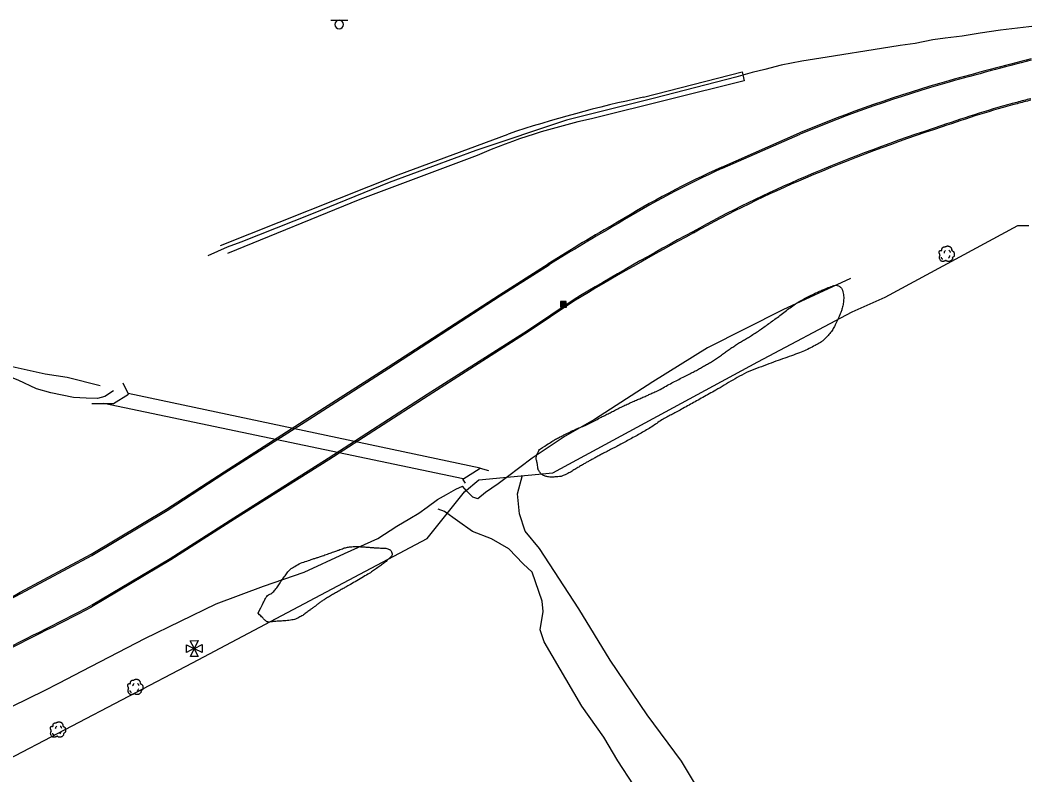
# Model space of a CAD drawing. Extents: x 2145380 to 2156929, y 139568 to 149130.
# Drawn here: x 2156475.7 to 2156918.8, y 142511.3 to 142841.8 of the extents above; entities that cross this region are included whole.
import ezdxf

# ---------------------------------------------------------------- set-up
doc = ezdxf.new("R2010")
doc.units = 0
for name, color, linetype in [('SURV_Target', 7, 'Continuous'), ('TOPO_Concrete', 7, 'Continuous'), ('TOPO_Curb Back', 7, 'Continuous'), ('TOPO_DRAIN_Headwall', 7, 'Continuous'), ('TOPO_DRAIN_Structure', 7, 'Continuous'), ('TOPO_Fence', 7, 'Continuous'), ('TOPO_Flowline', 7, 'Continuous'), ('TOPO_Misc', 7, 'Continuous'), ('TOPO_Sign', 7, 'Continuous'), ('TOPO_Tree', 7, 'Continuous'), ('TOPO_Tree Line', 7, 'Continuous')]:
    doc.layers.add(name, color=color, linetype=linetype)

# ---------------------------------------------------------------- blocks, each defined once
blk = doc.blocks.new('CB')
at = {"layer": 'TOPO_Misc'}
for p, q in [((-3.1, 3), (3.2, 3)), ((-3.1, 2.7), (3.2, 2.7)), ((-3.1, 2.4), (3.2, 2.4)), ((-3.1, 2), (3.2, 2)), ((-3.1, 1.7), (3.2, 1.7)), ((-3.1, 1.4), (3.2, 1.4)), ((-3.1, 1.1), (3.2, 1.1)), ((-3.1, 0.8), (3.2, 0.8)), ((-3.1, 0.5), (3.2, 0.5)), ((-3.1, 0.1), (3.2, 0.1)), ((-3.1, -0.2), (3.2, -0.2)), ((-3.1, -0.5), (3.2, -0.5)), ((-3.1, -0.8), (3.2, -0.8)), ((-3.1, -1.1), (3.3, -1.1)), ((-3.1, -1.4), (3.3, -1.4)), ((-3.1, -1.8), (3.3, -1.8)), ((-3.1, -2.1), (3.3, -2.1)), ((-3.1, -2.4), (3.3, -2.4)), ((-3.1, -2.7), (3.3, -2.7)), ((-3.1, -3), (3.3, -3))]:
    blk.add_line(p, q, dxfattribs=at)
blk.add_lwpolyline([(3.3, -3.3), (3.2, 3.1), (-3.1, 3), (-3.1, -3.3), (3.3, -3.3)], dxfattribs=at)
blk = doc.blocks.new('TREE')
at = {"layer": 'TOPO_Tree'}
for points in [[(-14.1, -0.4), (-14.2, 0.5), (-14.4, 1.4), (-14.6, 2.3), (-14.8, 3.2), (-15.5, 4), (-15.7, 4.9), (-15.8, 5.6), (-15.7, 6.3), (-15.7, 7), (-15.6, 7.9), (-15.7, 8.8), (-15.1, 9.7), (-14.6, 10.4), (-13.8, 10.5), (-13, 10.7), (-12.2, 11), (-11.1, 10), (-10.4, 10.7), (-9.4, 11.7), (-10.3, 13.3), (-9.8, 14.4), (-9.6, 15.1), (-9.3, 15.9), (-8.8, 16.5), (-8.2, 17.3), (-7.5, 17.7), (-6.7, 18.1), (-6.1, 18.4), (-5.6, 18.6), (-5.1, 18.7), (-4.5, 18.7), (-4, 18.5), (-3.5, 18.1)], [(13.2, -5.3), (13.3, -5.8), (13.4, -6.3), (13.4, -6.7), (13.8, -8.5), (12.2, -10), (10.8, -11.5), (10, -12.3), (9.1, -12.8), (8.2, -13.1), (6, -13.8), (3.3, -13.6), (1.3, -13.1), (0.5, -12.9), (-0.1, -11.4), (-0.8, -11.5), (-2, -11.6), (-3.3, -12.8), (-4.5, -13.1), (-6.1, -13.5), (-7.8, -14), (-9.3, -13.6), (-11.4, -13.1), (-12.8, -11.4), (-14.1, -9.4), (-15.3, -7.3), (-15.6, -5.1), (-15.1, -3), (-14.9, -1.9), (-13.9, -0.8), (-13.5, 0.1)], [(-4.2, 5.1), (-4.5, 6.1), (-4.3, 7.2), (-3.8, 8.2), (-3.3, 9.3), (-2.7, 10.3), (-1.6, 11)], [(-3.5, 17.6), (-3.1, 18.3), (-2.6, 18.8), (-1.9, 19.2), (-1, 19.7), (-0.2, 20), (0.7, 20.2), (1.6, 20.5), (2.5, 20.8), (3.4, 20.8), (4.1, 20.7), (4.8, 20.5), (5.5, 20.2), (6.4, 19.9), (7.3, 19.7), (8.2, 19.2), (9.4, 18.4), (10, 17.2), (10.8, 16), (11.2, 15.3), (11.6, 14.6), (11.9, 13.9), (12.2, 13.1), (11.4, 12), (11.9, 11.2), (12, 11), (12.2, 10.9), (12.4, 10.7), (12.9, 10.4), (13.5, 10), (14, 9.7), (14.7, 9.2), (15.4, 8.7), (16.1, 8.1), (16.7, 7.5), (16.9, 6.7), (17.1, 6), (17.6, 4.4), (17.7, 2.8), (17.7, 1.2), (17.7, -0.2), (17.8, -2.2), (16.6, -3), (15.5, -3.8), (14.3, -4.6), (13.2, -5.3)], [(5.9, 11.2), (6.5, 10.7), (7, 10.2), (7.4, 9.5), (7.9, 8.6), (8.3, 7.6), (8.5, 6.6)], [(-11.4, -4.5), (-11.5, -5.4), (-11, -6.3), (-10.1, -7.2), (-9.3, -8), (-8.5, -8.3), (-7.7, -8.1)], [(4.8, -6.3), (5.7, -5.7), (6.3, -4.9), (6.8, -3.9), (7.4, -2.8), (7.6, -1.7), (7.5, -0.6)]]:
    blk.add_open_spline(points, degree=3, dxfattribs=at)
blk = doc.blocks.new('TAR_1')
at = {"layer": 'SURV_Target'}
blk.add_line((189, 2), (189, 2), dxfattribs=at)
for points in [[(-9, 0), (-188, -95), (-189, 92), (-8, 4)], [(-1, 8), (-96, 189), (91, 190), (2, 8)], [(8, 2), (189, 96), (189, -91), (8, -3)], [(1, -9), (96, -189), (-91, -189), (-3, -8)]]:
    blk.add_lwpolyline(points, dxfattribs=at)
blk.add_circle((0, 0), 8.51, dxfattribs=at)
blk = doc.blocks.new('TAR')
at = {"layer": 'SURV_Target', "xscale": 0.09290322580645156, "yscale": 0.09290322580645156}
blk.add_blockref('TAR_1', (0, 0), dxfattribs=at)

msp = doc.modelspace()

# ---------------------------------------------------------------- linework, layer by layer
at = {"layer": 'TOPO_Concrete'}
for points in [[(2156748.71, 142808.07), (2156791.97, 142819.25), (2156792.16, 142817.93), (2156792.86, 142815.27), (2156726.49, 142798.73)], [(2156563.43, 142743.17), (2156641.28, 142774.12), (2156689.48, 142791.99)], [(2156675.8, 142782.63), (2156624.5, 142763.36), (2156566.49, 142739.66)]]:
    msp.add_lwpolyline(points, dxfattribs=at)
for centre, radius, start, end in [((2156856.69, 142293.13), 526.14, 101.8427, 108.5294), ((2156784.61, 142527.93), 276.97, 102.1148, 113.1337)]:
    msp.add_arc(centre, radius, start, end, dxfattribs=at)
at = {"layer": 'TOPO_Curb Back'}
for points in [[(2156783.04, 142777.53), (2156817.05, 142792.47)], [(2156783.28, 142776.99), (2156817.29, 142791.92)], [(2156475.7, 142591.28), (2156506.71, 142607.87), (2156539.74, 142627.61), (2156564.98, 142644.04), (2156600.11, 142666.43), (2156636.82, 142689.98), (2156685.64, 142721.6), (2156707.01, 142735.14)], [(2156475.98, 142590.75), (2156507.01, 142607.35), (2156540.06, 142627.1), (2156565.3, 142643.53), (2156600.44, 142665.93), (2156637.15, 142689.48), (2156685.96, 142721.1), (2156707.33, 142734.64)], [(2156717.86, 142719.25), (2156697.9, 142705.79), (2156654, 142677.88), (2156610.59, 142649.81), (2156569.23, 142623.77), (2156541.37, 142605.9), (2156506.84, 142585.41)], [(2156718.19, 142718.75), (2156698.22, 142705.29), (2156654.32, 142677.37), (2156610.91, 142649.31), (2156569.55, 142623.27), (2156541.69, 142605.39), (2156507.13, 142584.88)]]:
    msp.add_lwpolyline(points, dxfattribs=at)
for centre, radius, start, end in [((2157505.49, 140550.61), 2348.86, 104.4701, 105.38081), ((2157505.49, 140550.61), 2348.26, 104.4741, 105.38074), ((2157042.86, 142251.28), 586.41, 105.87038, 112.64749), ((2157042.86, 142251.28), 585.81, 105.87063, 112.64694), ((2157167.23, 141835.68), 1003.13, 104.36723, 104.72599), ((2157019.99, 142400.54), 419.4, 104.8873, 109.5905), ((2157019.99, 142400.54), 418.8, 104.8874, 109.5917), ((2157167.23, 141835.68), 1002.53, 104.37654, 104.72594), ((2157097.3, 142123.04), 707.05, 107.95253, 113.13816), ((2157097.3, 142123.04), 706.45, 107.95183, 113.13828), ((2156953.44, 142400.22), 414.01, 114.3046, 121.4752), ((2156953.44, 142400.22), 413.41, 114.305, 121.4765), ((2157010.46, 142320.45), 491.4, 112.8727, 119.26), ((2157010.46, 142320.45), 490.8, 112.8725, 119.2607), ((2157130.86, 142063.27), 794.4, 119.69948, 122.2458), ((2157130.86, 142063.27), 793.8, 119.69881, 122.24576), ((2157325.45, 141715.08), 1173.68, 118.23, 121.17634), ((2157325.45, 141715.08), 1173.08, 118.22974, 121.17562), ((2156337.86, 142842.32), 286.4, 290.547, 298.768), ((2156337.86, 142842.32), 287, 290.5489, 298.7674), ((2154405.95, 146683.99), 4605.66, 296.50388, 297.13915), ((2154405.95, 146683.99), 4606.26, 296.50371, 297.13939)]:
    msp.add_arc(centre, radius, start, end, dxfattribs=at)
at = {"layer": 'TOPO_DRAIN_Headwall'}
for points in [[(2156507.13, 142673.93), (2156516.57, 142673.91), (2156523.09, 142678.06), (2156520.84, 142682.9)], [(2156670.8, 142639.04), (2156669.53, 142640.86), (2156677.11, 142645.6), (2156680.76, 142644.6)]]:
    msp.add_lwpolyline(points, dxfattribs=at)
at = {"layer": 'TOPO_DRAIN_Structure'}
for p, q in [((2156677.11, 142645.6), (2156522.99, 142678.27)), ((2156669.65, 142640.94), (2156512.3, 142673.92))]:
    msp.add_line(p, q, dxfattribs=at)
at = {"layer": 'TOPO_Fence'}
msp.add_lwpolyline([(2156411.58, 142487.27), (2156551.18, 142560.36), (2156653.92, 142614.83), (2156670.33, 142635.25), (2156676.62, 142640.57), (2156708.98, 142643.54), (2156798.85, 142692.19), (2156840.09, 142714.12), (2156854.53, 142720.52), (2156912.65, 142751.95), (2156917.52, 142751.91)], dxfattribs=at)
at = {"layer": 'TOPO_Flowline'}
for points in [[(2156918.77, 142839.04), (2156917.55, 142838.96), (2156905.05, 142837.44), (2156896.2, 142836.1), (2156888.32, 142834.9), (2156880.82, 142834.01), (2156875.39, 142833.2), (2156867.64, 142831.58), (2156861.07, 142830.78), (2156852.97, 142829.52), (2156829.1, 142825.64), (2156818.04, 142823.89), (2156808.95, 142822.13), (2156801.8, 142820.26), (2156796.24, 142818.96), (2156789.1, 142816.96), (2156753.51, 142807.73), (2156714.96, 142798.08), (2156675.33, 142784.76), (2156637.24, 142770.72), (2156603.29, 142756.9), (2156572.31, 142744.6), (2156566.4, 142742.41), (2156562.06, 142740.52), (2156557.86, 142738.56)], [(2156510.67, 142681.65), (2156496.19, 142685.32), (2156486.57, 142686.74), (2156466.82, 142691.21), (2156458.17, 142693.36), (2156453.98, 142694.47), (2156449.91, 142695.85), (2156432.85, 142702.53), (2156423.83, 142702.45), (2156402.07, 142715.97), (2156379.31, 142729.41), (2156365.8, 142743.09), (2156360.61, 142749.02), (2156355.75, 142760.03), (2156354.02, 142767.73), (2156355.06, 142776.01), (2156357.52, 142783.81), (2156358.75, 142789.79)], [(2156839.44, 142728.75), (2156809.77, 142714.99), (2156776.73, 142698.34), (2156752.72, 142683.39), (2156727.19, 142666.86), (2156714.32, 142659.7), (2156700, 142650), (2156689.09, 142641.78), (2156685.05, 142638.71), (2156679.49, 142634.97), (2156676.11, 142632.15), (2156673.92, 142632.84), (2156671.13, 142635.71), (2156669.35, 142637.73)], [(2156516.54, 142679.53), (2156512.73, 142677.05), (2156509.54, 142676.17), (2156504.61, 142676.34), (2156499.02, 142676.61), (2156489.13, 142678.57), (2156482.78, 142680.43), (2156474.74, 142684.21), (2156465, 142687.92), (2156455.98, 142690.81), (2156448.24, 142693.21), (2156436.92, 142698.07), (2156423.83, 142702.45)], [(2156777.11, 142497.56), (2156765.33, 142517.25), (2156750.31, 142537.52), (2156734.08, 142561.55), (2156720.32, 142584.02), (2156703.14, 142610.43), (2156696.84, 142617.97), (2156694.43, 142625.62), (2156693.45, 142634.35), (2156695.65, 142642.5)], [(2156503.01, 142556.82), (2156530.34, 142570.94), (2156561.59, 142586.18), (2156582.26, 142593.95), (2156600, 142600), (2156617.78, 142608.26), (2156632.3, 142614.81), (2156640.59, 142620.26), (2156646.33, 142623.5), (2156650.28, 142625.92), (2156653.94, 142628.6), (2156658.49, 142631.82), (2156662.34, 142634.01), (2156666.48, 142636.38), (2156669.35, 142637.73)], [(2156744.3, 142506.95), (2156737.48, 142517.45), (2156731.26, 142527.78), (2156721.66, 142541.29), (2156705.12, 142569.5), (2156703.44, 142574.82), (2156704.69, 142582.76), (2156704.33, 142587.35), (2156700, 142600), (2156696.04, 142603.69), (2156689.68, 142610.24), (2156682.08, 142614.69), (2156673.73, 142617.91), (2156667.3, 142622.59), (2156661.57, 142626.6), (2156658.72, 142627.65)], [(2156425.48, 142516.68), (2156431, 142519.6), (2156440.9, 142525.04), (2156450.88, 142529.94), (2156462.12, 142536.13), (2156472.24, 142541.3), (2156486.34, 142548.28), (2156492.64, 142551.46), (2156503.01, 142556.82)]]:
    msp.add_lwpolyline(points, dxfattribs=at)
at = {"layer": 'TOPO_Sign'}
for points in [[(2156611.68, 142841.83), (2156619.18, 142841.84)], [(2156613.57, 142839.96), (2156613.57, 142839.96)], [(2156615.43, 142841.83), (2156615.43, 142841.83)], [(2156617.3, 142839.96), (2156617.3, 142839.96)], [(2156615.43, 142838.09), (2156615.43, 142838.09)]]:
    msp.add_lwpolyline(points, dxfattribs=at)
for start, end in [(90, 180), (180, 270), (360, 90), (270, 0)]:
    msp.add_arc((2156615.43, 142839.96), 1.87, start, end, dxfattribs=at)
at = {"layer": 'TOPO_Tree Line'}
for points in [[(2156703.13, 142653.86), (2156702.76, 142653.08), (2156702.4, 142652.31), (2156702.04, 142651.53), (2156701.44, 142650.24), (2156702.02, 142648.68), (2156702.23, 142647.27), (2156702.39, 142646.2), (2156702.41, 142645.15), (2156703.11, 142644.15), (2156704.14, 142642.69), (2156705.65, 142642.07), (2156707.22, 142641.81), (2156708.09, 142641.66), (2156708.97, 142641.65), (2156709.83, 142641.74), (2156711.2, 142641.88), (2156712.6, 142641.93), (2156713.92, 142642.49), (2156715, 142642.95), (2156715.98, 142643.49), (2156716.97, 142644.07), (2156717.81, 142644.58), (2156718.66, 142645.08), (2156719.5, 142645.59), (2156720.31, 142646.08), (2156721.11, 142646.59), (2156721.93, 142647.07), (2156723.26, 142647.85), (2156724.62, 142648.58), (2156725.98, 142649.32), (2156727.54, 142650.17), (2156729.11, 142651.03), (2156730.68, 142651.87), (2156732.74, 142652.97), (2156734.83, 142654.03), (2156736.89, 142655.11), (2156739.31, 142656.39), (2156741.7, 142657.68), (2156744.1, 142658.98), (2156746.5, 142660.28), (2156748.85, 142661.67), (2156751.2, 142663.06), (2156753.47, 142664.41), (2156755.54, 142666.09), (2156757.85, 142667.37), (2156759.9, 142668.5), (2156761.97, 142669.58), (2156764.02, 142670.71), (2156766.66, 142672.15), (2156769.29, 142673.59), (2156771.92, 142675.05), (2156774.71, 142676.6), (2156777.49, 142678.18), (2156780.28, 142679.74), (2156784.12, 142681.91), (2156787.84, 142684.27), (2156791.74, 142686.36), (2156795.88, 142688.59), (2156800.37, 142690.03), (2156804.75, 142691.7), (2156808.6, 142693.16), (2156812.52, 142694.43), (2156816.38, 142695.9), (2156819.21, 142696.97), (2156821.9, 142698.3), (2156824.6, 142699.74), (2156825.99, 142700.48), (2156827.22, 142701.41), (2156828.36, 142702.53), (2156829.98, 142704.11), (2156831.35, 142705.82), (2156832.38, 142707.79), (2156832.99, 142708.96), (2156833.53, 142710.15), (2156834.05, 142711.36), (2156834.67, 142712.81), (2156835.27, 142714.22), (2156835.78, 142715.74), (2156836.11, 142716.76), (2156836.18, 142717.81), (2156836.29, 142718.85), (2156836.41, 142719.97), (2156836.38, 142721.13), (2156836.16, 142722.26), (2156835.9, 142723.55), (2156835.24, 142724.86), (2156834.02, 142725.48), (2156833.14, 142725.94), (2156832.11, 142725.57), (2156831.24, 142725.26), (2156829.96, 142724.81), (2156828.67, 142724.38), (2156827.43, 142723.82), (2156825.27, 142722.85), (2156823.13, 142721.89), (2156821.04, 142720.8), (2156818.66, 142719.56), (2156816.29, 142718.3), (2156814.12, 142716.73), (2156811.83, 142715.08), (2156809.62, 142713.33), (2156807.34, 142711.66), (2156805.2, 142710.1), (2156803.07, 142708.52), (2156800.91, 142706.99), (2156799.01, 142705.65), (2156797.05, 142704.41), (2156795.09, 142703.18), (2156793.37, 142702.09), (2156791.57, 142701.15), (2156789.87, 142700.04), (2156788.22, 142698.97), (2156786.61, 142697.85), (2156785, 142696.73), (2156783.24, 142695.51), (2156781.56, 142694.18), (2156779.76, 142693), (2156778.1, 142691.91), (2156776.35, 142690.97), (2156774.62, 142690), (2156772.77, 142688.97), (2156770.94, 142687.94), (2156769.07, 142686.97), (2156766.65, 142685.7), (2156764.18, 142684.54), (2156761.75, 142683.29), (2156759.18, 142681.97), (2156756.72, 142680.4), (2156754.09, 142679.18), (2156752.39, 142678.39), (2156750.67, 142677.65), (2156748.96, 142676.89), (2156747.04, 142676.04), (2156745.1, 142675.2), (2156743.18, 142674.34), (2156741.06, 142673.4), (2156738.97, 142672.39), (2156736.9, 142671.34), (2156735.03, 142670.39), (2156733.16, 142669.44), (2156731.28, 142668.49), (2156728.94, 142667.3), (2156726.61, 142666.09), (2156724.27, 142664.9), (2156722.13, 142663.81), (2156719.83, 142663.06), (2156717.66, 142662.04), (2156716.4, 142661.44), (2156715.16, 142660.82), (2156713.92, 142660.19), (2156712.26, 142659.34), (2156710.57, 142658.55), (2156709, 142657.56), (2156707.04, 142656.33), (2156705.08, 142655.09), (2156703.13, 142653.86)], [(2156579.85, 142582.07), (2156580.84, 142581.09), (2156581.83, 142580.1), (2156582.83, 142579.12), (2156584, 142577.95), (2156586.09, 142578.44), (2156587.74, 142578.5), (2156588.71, 142578.54), (2156589.67, 142578.58), (2156590.64, 142578.66), (2156592.03, 142578.77), (2156593.41, 142578.9), (2156594.79, 142579.14), (2156595.84, 142579.33), (2156596.83, 142579.73), (2156597.79, 142580.22), (2156598.62, 142580.65), (2156599.44, 142581.08), (2156600.18, 142581.64), (2156600.95, 142582.21), (2156601.71, 142582.79), (2156602.48, 142583.36), (2156603.59, 142584.19), (2156604.7, 142585.02), (2156605.81, 142585.84), (2156606.97, 142586.71), (2156608.14, 142587.57), (2156609.36, 142588.35), (2156611.1, 142589.45), (2156612.89, 142590.46), (2156614.67, 142591.48), (2156616.3, 142592.41), (2156617.93, 142593.32), (2156619.56, 142594.24), (2156622.44, 142595.88), (2156625.3, 142597.56), (2156628.15, 142599.26), (2156630.05, 142600.4), (2156631.81, 142601.74), (2156633.63, 142603.02), (2156635.18, 142604.12), (2156636.66, 142605.42), (2156637.97, 142606.7), (2156638.76, 142607.48), (2156638.3, 142609.54), (2156637.19, 142610.07), (2156636.31, 142610.48), (2156635.42, 142610.56), (2156634.52, 142610.6), (2156633.45, 142610.65), (2156632.38, 142610.64), (2156631.32, 142610.72), (2156629.45, 142610.86), (2156627.57, 142611.02), (2156625.7, 142611.16), (2156624.79, 142611.22), (2156623.89, 142611.27), (2156622.99, 142611.31), (2156621.98, 142611.34), (2156620.97, 142611.22), (2156619.97, 142611.08), (2156619.07, 142610.95), (2156618.18, 142610.81), (2156617.33, 142610.51), (2156616.27, 142610.13), (2156615.23, 142609.72), (2156614.17, 142609.35), (2156611.95, 142608.57), (2156609.72, 142607.79), (2156607.49, 142607.01), (2156606.11, 142606.53), (2156604.71, 142606.09), (2156603.32, 142605.62), (2156600.56, 142604.69), (2156597.82, 142603.77), (2156595.29, 142602.16), (2156593.5, 142601.02), (2156592.32, 142599.28), (2156591.04, 142597.63), (2156589.73, 142595.94), (2156588.69, 142594.04), (2156587.37, 142592.37), (2156586.11, 142590.77), (2156583.83, 142589.98), (2156582.91, 142588.15), (2156581.89, 142586.12), (2156580.87, 142584.1), (2156579.85, 142582.07)]]:
    msp.add_open_spline(points, degree=3, dxfattribs=at)

# ---------------------------------------------------------------- block references
at = {"layer": 'SURV_Target', "xscale": 0.19685000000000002, "yscale": 0.19685000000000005}
msp.add_blockref('TAR', (2156551.93, 142566.59), dxfattribs=at)
at = {"layer": 'TOPO_Misc', "xscale": 0.39370000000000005, "yscale": 0.3937000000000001}
msp.add_blockref('CB', (2156713.63, 142717.37), dxfattribs=at)
at = {"layer": 'TOPO_Tree', "xscale": 0.19685000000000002, "yscale": 0.19685000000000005}
for p in [(2156881.35, 142738.86), (2156525.95, 142549.11), (2156492.06, 142530.44)]:
    msp.add_blockref('TREE', p, dxfattribs=at)

doc.saveas('drawing.dxf')
